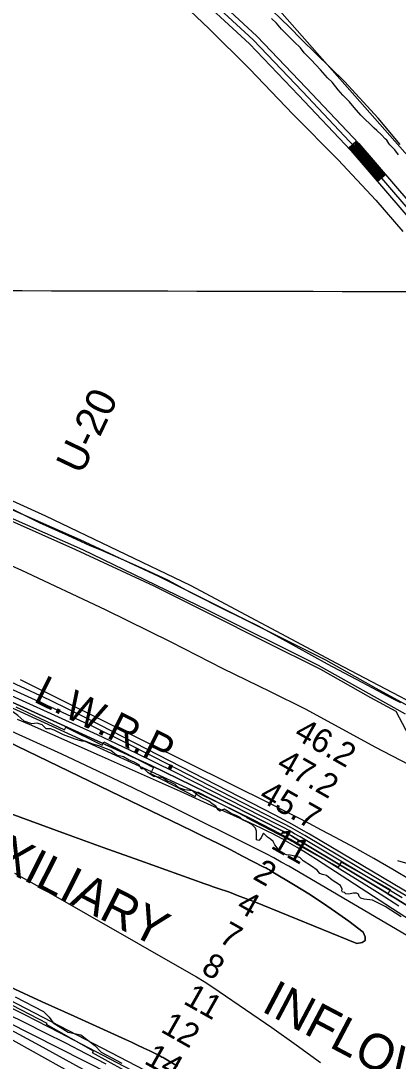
# Model space of a CAD drawing. Extents: x 3180038 to 3217926, y 922069 to 947485.
# Drawn here: x 3202706 to 3203764, y 931378 to 934293 of the extents above; entities that cross this region are included whole.
import ezdxf

# ---------------------------------------------------------------- set-up
doc = ezdxf.new("R2010")
doc.units = 0
for name, color, linetype in [('V-GRID-MAJR', 7, 'Continuous'), ('V-LEVE-TOET', 7, 'Continuous'), ('V-RIVR-EDGE', 7, 'Continuous'), ('V-RIVR-RANG', 7, 'Continuous'), ('V-RIVR-RANG-IDEN', 7, 'Continuous'), ('V-ROAD-CNTR', 7, 'Continuous'), ('V-RRAP-RVMT', 7, 'Continuous'), ('V-RRAP-RVMT-IDEN', 7, 'Continuous'), ('V-SITE-VEGE', 7, 'Continuous'), ('V-TOPO-DPTH', 7, 'Continuous'), ('V-TOPO-MAJR', 7, 'Continuous'), ('V-TOPO-MINR', 7, 'Continuous'), ('V-TOPO-SHOR', 7, 'Continuous'), ('V-TOPO-WATR', 7, 'Continuous'), ('V-TOPO-WATR-IDEN', 7, 'Continuous')]:
    doc.layers.add(name, color=color, linetype=linetype)

msp = doc.modelspace()

# ---------------------------------------------------------------- linework, layer by layer
at = {"layer": 'V-GRID-MAJR'}
msp.add_spline([(3184280, 933581.8), (3186889.6, 933574.8), (3192108.7, 933561.5), (3197327.7, 933549), (3202546.8, 933537.2), (3207765.9, 933526.2), (3212985, 933516), (3215594.6, 933511.2)], degree=3, dxfattribs=at)
at = {"layer": 'V-LEVE-TOET'}
for points in [[(3203127.6, 934372.4), (3203232.9, 934271.7), (3203347.3, 934158.7), (3203469.2, 934030.2), (3203595.8, 933903.4), (3203701.8, 933790), (3203776.7, 933702.5)], [(3203770, 933946.6), (3203707.6, 934020.1), (3203613.5, 934123.1), (3203493, 934240.6), (3203459, 934274.9), (3203385.6, 934345.7)], [(3203771.2, 932381.6), (3203747.4, 932394.2), (3203663.4, 932439.3), (3203566.2, 932490.7), (3203477.8, 932539.1), (3203421.8, 932569.3), (3203371.9, 932596.3), (3203334.4, 932615.3), (3203287.1, 932637.6), (3203181.8, 932691.4), (3203118.2, 932725.9), (3203055.1, 932754.9), (3202994.4, 932781.5), (3202933.3, 932808.8), (3202900.3, 932822.1), (3202839.4, 932849.4), (3202758.4, 932886), (3202707.3, 932911.6), (3202668.7, 932931.2)], [(3202547, 932825.3), (3202707.3, 932753.3), (3202941.9, 932643.4), (3203126.6, 932553.3), (3203271.9, 932478.3), (3203405, 932413.8), (3203503.1, 932365.4), (3203618.4, 932303), (3203698.5, 932259), (3203793.9, 932209.2)]]:
    msp.add_lwpolyline(points, dxfattribs=at)
at = {"layer": 'V-RIVR-EDGE'}
for points in [[(3202907.9, 932266.5), (3202886, 932274.1), (3202876.8, 932274.7), (3202858.4, 932280.4), (3202825.4, 932291.9), (3202798.9, 932305.7), (3202789, 932309), (3202776.9, 932308.7), (3202765.1, 932319.9), (3202751.7, 932324.9), (3202744.5, 932323.6), (3202736.3, 932323.3), (3202714.7, 932330.5), (3202705.9, 932338.7), (3202697, 932346.6), (3202683, 932356.8), (3202664, 932365.7), (3202646.6, 932374), (3202627.7, 932385.1), (3202605.1, 932394.4), (3202592, 932401.9), (3202578.9, 932410.5)], [(3203772.8, 931782.3), (3203727.7, 931811.6), (3203691.7, 931828.7), (3203668.7, 931831.4), (3203659.2, 931835), (3203654.3, 931839.6), (3203652.7, 931845.5), (3203647.5, 931848.8), (3203638.6, 931848.8), (3203624.5, 931846.2), (3203617.3, 931847.2), (3203613.4, 931850.5), (3203607.8, 931851.5), (3203606.2, 931854.8), (3203606.9, 931859.7), (3203602.6, 931870.2), (3203589.5, 931878.8), (3203579.1, 931885.3), (3203563.4, 931898.2), (3203551.6, 931901.1), (3203544.4, 931903.8), (3203537.2, 931913.3), (3203521.2, 931924.1), (3203497.3, 931939.6), (3203487.8, 931948.2), (3203478.3, 931951.8), (3203461.3, 931954.8), (3203450.8, 931956.1), (3203433.4, 931963), (3203427.9, 931971.9), (3203418.4, 931984), (3203413.2, 931993.2), (3203405.7, 931999.5), (3203397.2, 932005.4), (3203386.7, 932016.9), (3203385.1, 932015.9), (3203379.5, 932004.1), (3203373.2, 931996.6), (3203366.7, 931997.6), (3203367, 932011.4), (3203367.1, 932021.9), (3203363.8, 932031), (3203353.3, 932041.2), (3203341.9, 932047.2), (3203327.8, 932054.1), (3203320.9, 932060.3), (3203309.2, 932065.9), (3203296.1, 932072.2), (3203287.2, 932077.4), (3203276.4, 932084.3), (3203269.2, 932081.1), (3203264, 932078.1), (3203259.4, 932082.4), (3203252.2, 932092.6), (3203242.7, 932098.8), (3203233.2, 932106.1), (3203211.3, 932116.6), (3203197.6, 932126.2), (3203187.1, 932135.4), (3203165.5, 932138), (3203148.5, 932144), (3203138.3, 932152.8), (3203125.6, 932159.4), (3203118, 932161.4), (3203104, 932171.6), (3203087.3, 932174.9), (3203078.7, 932175.3), (3203062.7, 932186.1), (3203051.3, 932196.6), (3203043.1, 932197.3), (3203037.2, 932208.5), (3203022.1, 932216.4), (3203010, 932221.3), (3202993.7, 932230.2), (3202974.3, 932235.5), (3202958, 932248), (3202945.9, 932252.9), (3202924.9, 932261.8), (3202907.9, 932266.5)], [(3202689.4, 931558.4), (3202769.6, 931516.6), (3202784.8, 931501.4), (3202796.3, 931485.6), (3202838.8, 931458.7), (3202873.8, 931451.3), (3202913, 931421.6), (3202931, 931403.1), (3202988.7, 931372)]]:
    msp.add_lwpolyline(points, dxfattribs=at)
at = {"layer": 'V-ROAD-CNTR'}
for p, q in [((3203646.7, 933957), (3203624.9, 933936.4)), ((3203729, 933861.9), (3203706.2, 933842.4))]:
    msp.add_line(p, q, dxfattribs=at)
for points in [[(3202098.2, 935068), (3202331.5, 934954.1), (3202526.3, 934864.2), (3202685.7, 934788.8), (3202790, 934729.2), (3202852.5, 934685.4), (3202915.9, 934639.1), (3203022.4, 934545.4), (3203182.4, 934401.3), (3203357.1, 934239.2), (3203495.3, 934095), (3203642.7, 933939.3), (3203836.9, 933713.1), (3203983.3, 933538.1), (3204127.7, 933340.8), (3204258.1, 933163.4), (3204349.5, 933028.4), (3204492.1, 932799.9), (3204562.6, 932685.9), (3204599.6, 932621.4)], [(3202073.8, 935063.6), (3202325.1, 934940.5), (3202519.9, 934850.6), (3202678.8, 934775.5), (3202781.9, 934716.5), (3202843.7, 934673.2), (3202906.5, 934627.4), (3203012.4, 934534.2), (3203172.2, 934390.3), (3203346.6, 934228.5), (3203484.4, 934084.7), (3203631.6, 933929.3), (3203825.5, 933703.4), (3203971.5, 933528.9), (3204115.6, 933332), (3204245.8, 933154.7), (3204337, 933020.2), (3204479.4, 932791.9), (3204549.7, 932678.2), (3204586.5, 932613.9)], [(3202609.7, 934841.3), (3202692.6, 934802.1), (3202798, 934741.9), (3202861.2, 934697.6), (3202925.3, 934650.8), (3203032.3, 934556.6), (3203192.5, 934412.4), (3203367.6, 934249.9), (3203506.2, 934105.4), (3203653.9, 933949.4), (3203848.4, 933722.8), (3203995.1, 933547.4), (3204139.8, 933349.7), (3204270.3, 933172), (3204362.1, 933036.5), (3204504.8, 932807.8), (3204575.5, 932693.5), (3204612.6, 932628.8)], [(3203627.1, 933938.4), (3203633.8, 933931.3), (3203708.5, 933844.3)], [(3203629.3, 933940.5), (3203636.1, 933933.3), (3203710.8, 933846.3)], [(3203631.4, 933942.5), (3203638.3, 933935.3), (3203713, 933848.2)], [(3203633.6, 933944.6), (3203640.5, 933937.3), (3203715.3, 933850.2)], [(3203635.8, 933946.7), (3203642.7, 933939.3), (3203717.6, 933852.2)], [(3203638, 933948.7), (3203645, 933941.4), (3203719.9, 933854.1)], [(3203640.2, 933950.8), (3203647.2, 933943.4), (3203722.1, 933856.1)], [(3203642.3, 933952.9), (3203649.4, 933945.4), (3203724.4, 933858)], [(3203644.5, 933954.9), (3203651.7, 933947.4), (3203726.7, 933860)], [(3200786.4, 933637.2), (3200947, 933573.5), (3201159.5, 933498.8), (3201338.7, 933432.6), (3201716.5, 933300.5), (3201980.4, 933206.8), (3202159.4, 933140.9), (3202345.8, 933062.5), (3202506.3, 932999.5), (3202682.5, 932922.9), (3202871.3, 932839.2), (3203091.9, 932736.9), (3203243.6, 932661.1), (3203405.1, 932580), (3203559.9, 932502.7), (3203701.4, 932423.4), (3203863.7, 932334)], [(3201270.8, 933425.7), (3201328.5, 933404.4), (3201706.6, 933272.2), (3201970.2, 933178.6), (3202148.4, 933113), (3202334.5, 933034.7), (3202494.9, 932971.8), (3202670.4, 932895.4), (3202858.9, 932811.9), (3203078.9, 932709.8), (3203230.2, 932634.3), (3203391.6, 932553.2), (3203545.8, 932476.2), (3203686.8, 932397.2), (3203757.2, 932358.4)], [(3203757.2, 932358.4), (3203819.9, 932240.3), (3203834.7, 932211.2), (3203846, 932171.3), (3203862.9, 932126.8), (3203893.4, 932070.5)]]:
    msp.add_lwpolyline(points, dxfattribs=at)
at = {"layer": 'V-RRAP-RVMT'}
for points in [[(3202691.6, 932370.7), (3202828.5, 932306.5)], [(3202828.5, 932306.5), (3202832.3, 932314.2), (3202933.6, 932263.4), (3202938.4, 932272.4), (3203078.2, 932200.8), (3203069.7, 932183.8), (3203194.4, 932119.4), (3203201.4, 932132.6), (3203339.6, 932061.8), (3203338.9, 932060.6), (3203473.6, 931990.8), (3203472.9, 931989.6), (3203596.8, 931921.5), (3203605.1, 931935.9), (3203741.9, 931859.1), (3203734.7, 931845.7), (3203864.7, 931772.3)], [(3203812.1, 930903.6), (3203686.3, 930985.5), (3203686.7, 930986.2), (3203569.7, 931058.7), (3203568.2, 931056.4), (3203443.5, 931130.5), (3203440.8, 931126), (3203310, 931205.1), (3203296.3, 931183), (3203176.7, 931255.1), (3203172.3, 931247.5), (3203036.4, 931324.7), (3203038.4, 931328.2), (3202906.4, 931401.3), (3202909.1, 931406.3), (3202777.6, 931480.2), (3202779.5, 931483.7), (3202656.7, 931546.9), (3202664.3, 931562.8), (3202539.4, 931622.8), (3202541.1, 931626.4)]]:
    msp.add_lwpolyline(points, dxfattribs=at)
at = {"layer": 'V-SITE-VEGE'}
msp.add_lwpolyline([(3203765.4, 933917), (3203754.6, 933931.8), (3203748.4, 933938.1), (3203740.7, 933945.1), (3203737.6, 933949), (3203732.2, 933958.4), (3203727.6, 933962.3), (3203717.5, 933973.2), (3203704.4, 933985.7), (3203696.7, 933992), (3203685.1, 934003.7), (3203670.4, 934017), (3203659.6, 934028.7), (3203640.3, 934050.5), (3203627.1, 934066.1), (3203608.6, 934084.9), (3203596.2, 934099.7), (3203579.3, 934120.8), (3203566.1, 934133.3), (3203546, 934155.9), (3203532.9, 934169.9), (3203519.8, 934183.2), (3203500.5, 934203.5), (3203489.7, 934216.8), (3203471.9, 934234), (3203437.1, 934269.1), (3203422.4, 934286.3), (3203408.5, 934299.6)], dxfattribs=at)
at = {"layer": 'V-TOPO-DPTH'}
for points in [[(3201573.3, 932834.5), (3202143.2, 932609.8), (3202211.2, 932582.8), (3202279, 932555.5), (3202346.6, 932527.7), (3202414.1, 932499.6), (3202530.6, 932450.7), (3202539.7, 932446.8), (3202548.9, 932442.9), (3202557.9, 932438.9), (3202567, 932434.8), (3202993.5, 932241.8), (3203071.1, 932206), (3203148.3, 932169.4), (3203225, 932131.8), (3203301.4, 932093.5), (3203431.1, 932027.2), (3203442.3, 932021.3), (3203453.4, 932015.3), (3203464.4, 932009.1), (3203475.3, 932002.8), (3203630.8, 931910.2), (3203719, 931856.8), (3203806.7, 931802.6)], [(3202629.5, 932088.6), (3202731.8, 932050.9), (3202834.2, 932013.5), (3202936.7, 931976.5), (3203039.3, 931939.7), (3203221.8, 931874.6), (3203233.3, 931870.6), (3203244.8, 931866.6), (3203256.3, 931862.7), (3203267.8, 931858.9), (3203279.3, 931855), (3203290.8, 931851), (3203302.2, 931846.8), (3203313.5, 931842.5), (3203338.3, 931832.9), (3203343.5, 931830.9), (3203348.6, 931828.9), (3203353.7, 931826.9), (3203358.9, 931824.8), (3203648.5, 931707.9), (3203662.6, 931710.4), (3203671.2, 931715.9), (3203671.4, 931726.1), (3203666.2, 931739.4), (3203625.3, 931769.9), (3203588.7, 931796.3), (3203551.6, 931821.9), (3203513.8, 931846.5), (3203475.4, 931870.2), (3203407.9, 931910.7), (3203402.9, 931913.6), (3203397.8, 931916.5), (3203392.7, 931919.2), (3203387.6, 931921.9), (3203327.6, 931952.7), (3203292.4, 931970.5), (3203257, 931988.3), (3203221.6, 932005.7), (3203186.1, 932023.1), (3202522.5, 932343.7)], [(3202522.5, 932343.7), (3203186.1, 932023.1), (3203221.6, 932005.7), (3203257, 931988.3), (3203292.4, 931970.5), (3203327.6, 931952.7), (3203387.6, 931921.9), (3203392.7, 931919.2), (3203397.8, 931916.5), (3203402.9, 931913.6), (3203407.9, 931910.7), (3203475.4, 931870.2), (3203513.8, 931846.5), (3203551.6, 931821.9), (3203588.7, 931796.3), (3203625.3, 931769.9), (3203666.2, 931739.4), (3203671.4, 931726.1), (3203671.2, 931715.9), (3203662.6, 931710.4), (3203648.5, 931707.9), (3203358.9, 931824.8), (3203353.7, 931826.9), (3203348.6, 931828.9), (3203343.5, 931830.9), (3203338.3, 931832.9), (3203313.5, 931842.5), (3203302.2, 931846.8), (3203290.8, 931851), (3203279.3, 931855), (3203267.8, 931858.9), (3203256.3, 931862.7), (3203244.8, 931866.6), (3203233.3, 931870.6), (3203221.8, 931874.6), (3203039.3, 931939.7), (3202936.7, 931976.5), (3202834.2, 932013.5), (3202731.8, 932050.9), (3202629.5, 932088.6)], [(3204275.3, 931462.9), (3203553.5, 931931), (3203535.4, 931942.6), (3203517.3, 931954), (3203499, 931965.3), (3203480.7, 931976.3), (3203448.4, 931995.6), (3203446.1, 931996.9), (3203443.8, 931998.2), (3203441.5, 931999.5), (3203439.1, 932000.7), (3203412.1, 932014.5), (3203396.2, 932022.5), (3203380.2, 932030.3), (3203364.1, 932037.9), (3203348, 932045.4), (3203229.2, 932099.2), (3203153.5, 932133.3), (3203077.8, 932167.2), (3203001.9, 932201), (3202926, 932234.5), (3202729.6, 932321), (3202696.7, 932335.4)], [(3204275.3, 931462.9), (3203553.5, 931931), (3203535.4, 931942.6), (3203517.3, 931954), (3203499, 931965.3), (3203480.7, 931976.3), (3203448.4, 931995.6), (3203446.1, 931996.9), (3203443.8, 931998.2), (3203441.5, 931999.5), (3203439.1, 932000.7), (3203412.1, 932014.5), (3203396.2, 932022.5), (3203380.2, 932030.3), (3203364.1, 932037.9), (3203348, 932045.4), (3203229.2, 932099.2), (3203153.5, 932133.3), (3203077.8, 932167.2), (3203001.9, 932201), (3202926, 932234.5), (3202729.6, 932321), (3202696.7, 932335.4)], [(3201322.4, 932176), (3201301, 932119.8), (3201447, 932064.3), (3201519.8, 932036.2), (3201592.5, 932007.7), (3201664.9, 931978.5), (3201737.1, 931948.8), (3202171.2, 931767.9), (3202194.4, 931758.1), (3202217.5, 931748), (3202240.5, 931737.7), (3202263.4, 931727.1), (3202418.1, 931654.6), (3202517.9, 931606.9), (3202617.3, 931558.4), (3202716.1, 931508.6), (3202814.4, 931457.9), (3203035.7, 931342)], [(3202676.6, 931585.4), (3202765.7, 931544.5), (3202854.9, 931503.9), (3202998.9, 931438.8), (3203016.1, 931430.9), (3203033.4, 931422.9), (3203050.5, 931414.7), (3203067.6, 931406.4), (3203095.3, 931392.7), (3203098.5, 931391.1), (3203101.6, 931389.5), (3203104.6, 931387.8), (3203107.6, 931386), (3203144.7, 931363.7)], [(3203144.7, 931363.7), (3203107.6, 931386), (3203104.6, 931387.8), (3203101.6, 931389.5), (3203098.5, 931391.1), (3203095.3, 931392.7), (3203067.6, 931406.4), (3203050.5, 931414.7), (3203033.4, 931422.9), (3203016.1, 931430.9), (3202998.9, 931438.8), (3202854.9, 931503.9), (3202765.7, 931544.5), (3202676.6, 931585.4)]]:
    msp.add_lwpolyline(points, dxfattribs=at)
at = {"layer": 'V-TOPO-MAJR'}
for points in [[(3204223.6, 931593.2), (3203515.6, 932013.6), (3203491.8, 932027.4), (3203467.8, 932041), (3203443.6, 932054.1), (3203419.2, 932066.9), (3202893.4, 932336.8), (3202840.3, 932363.6), (3202786.9, 932389.7), (3202733.1, 932414.9), (3202678.9, 932439.5), (3202633.7, 932459.6), (3202601.9, 932473.5), (3202570.1, 932487.3), (3202538.1, 932500.8), (3202506, 932514.2), (3201782.8, 932811.3), (3201751.3, 932824.2), (3201719.8, 932837), (3201688.2, 932849.7), (3201656.7, 932862.3), (3201593.5, 932887.5)], [(3201281.3, 932068.1), (3201939.9, 931821.2), (3201983.9, 931804.4), (3202027.7, 931787.1), (3202071.2, 931769.1), (3202114.5, 931750.7), (3202190.5, 931717.8), (3202195.7, 931715.5), (3202200.8, 931713.1), (3202206, 931710.6), (3202211, 931708.1), (3202387.4, 931618.1), (3202480.4, 931570.1), (3202573.1, 931521.6), (3202665.4, 931472.2), (3202757.5, 931422.4), (3202972.9, 931304.4)]]:
    msp.add_lwpolyline(points, dxfattribs=at)
at = {"layer": 'V-TOPO-MINR'}
for points in [[(3203775.2, 931835.9), (3203488.7, 932006.4), (3203473.5, 932015.2), (3203458.2, 932023.9), (3203442.7, 932032.2), (3203427.1, 932040.4), (3203244.6, 932133.9), (3203137.2, 932187.8), (3203029.4, 932240.6), (3202920.7, 932291.8), (3202811.5, 932341.8), (3202587.6, 932442.4), (3202571.5, 932449.6), (3202555.4, 932456.6), (3202539.2, 932463.6), (3202523, 932470.4), (3202326.9, 932552), (3202212.5, 932599.2), (3202097.9, 932646.1), (3201983, 932692.3), (3201868, 932738.2), (3201580, 932852.2)], [(3203997.8, 931715.4), (3203502.2, 932010), (3203482.7, 932021.3), (3203463, 932032.4), (3203443.2, 932043.2), (3203423.2, 932053.6), (3203079.5, 932229.8), (3202994.5, 932272.5), (3202909.1, 932314.3), (3202823, 932354.7), (3202736.4, 932394.2), (3202609.9, 932450.7), (3202586.2, 932461.2), (3202562.5, 932471.5), (3202538.7, 932481.6), (3202514.8, 932491.6), (3202073.6, 932673.9), (3201992.7, 932707.1), (3201911.7, 932740.1), (3201830.6, 932772.8), (3201749.3, 932805.3), (3201586.7, 932869.8)], [(3203806.7, 931802.6), (3203719, 931856.8), (3203630.8, 931910.2), (3203475.3, 932002.8), (3203464.4, 932009.1), (3203453.4, 932015.3), (3203442.3, 932021.3), (3203431.1, 932027.2), (3203301.4, 932093.5), (3203225, 932131.8), (3203148.3, 932169.4), (3203071.1, 932206), (3202993.5, 932241.8), (3202567, 932434.8), (3202557.9, 932438.9), (3202548.9, 932442.9), (3202539.7, 932446.8), (3202530.6, 932450.7), (3202414.1, 932499.6), (3202346.6, 932527.7), (3202279, 932555.5), (3202211.2, 932582.8), (3202143.2, 932609.8), (3201573.3, 932834.5)], [(3204107.9, 931542.1), (3203457, 931924), (3203436.2, 931935.9), (3203415.3, 931947.5), (3203394.1, 931958.7), (3203372.8, 931969.5), (3203121.6, 932093.9), (3203021.7, 932142.7), (3202921.4, 932190.7), (3202820.6, 932237.7), (3202719.4, 932283.8), (3202557.1, 932356.8), (3202536.8, 932365.8), (3202516.4, 932374.8), (3202495.9, 932383.5), (3202475.4, 932392.2), (3202123, 932539.3), (3202027.7, 932578.7), (3201932.2, 932617.6), (3201836.4, 932655.9), (3201740.4, 932693.8), (3201548.3, 932768.9)], [(3203802.2, 931883.4), (3203749.3, 931914.6), (3203696, 931945.3), (3203642.3, 931975.2), (3203588.3, 932004.4), (3203548.9, 932025.3), (3203514.2, 932043.5), (3203479.4, 932061.6), (3203444.5, 932079.3), (3203409.4, 932096.9), (3202704.4, 932446.5)], [(3203765.5, 931812), (3203713.4, 931845.7), (3203661.1, 931878.9), (3203608.3, 931911.4), (3203555.2, 931943.5), (3203461.8, 931999.2), (3203455.2, 932003), (3203448.6, 932006.8), (3203441.9, 932010.4), (3203435.1, 932013.9), (3203357.3, 932053.7), (3203311.4, 932076.7), (3203265.3, 932099.3), (3203219, 932121.4), (3203172.4, 932143), (3202548.5, 932428.1)], [(3202629.5, 932088.6), (3202731.8, 932050.9), (3202834.2, 932013.5), (3202936.7, 931976.5), (3203039.3, 931939.7), (3203221.8, 931874.6), (3203233.3, 931870.6), (3203244.8, 931866.6), (3203256.3, 931862.7), (3203267.8, 931858.9), (3203279.3, 931855), (3203290.8, 931851), (3203302.2, 931846.8), (3203313.5, 931842.5), (3203338.3, 931832.9), (3203343.5, 931830.9), (3203348.6, 931828.9), (3203353.7, 931826.9), (3203358.9, 931824.8), (3203648.5, 931707.9), (3203662.6, 931710.4), (3203671.2, 931715.9), (3203671.4, 931726.1), (3203666.2, 931739.4), (3203625.3, 931769.9), (3203588.7, 931796.3), (3203551.6, 931821.9), (3203513.8, 931846.5), (3203475.4, 931870.2), (3203407.9, 931910.7), (3203402.9, 931913.6), (3203397.8, 931916.5), (3203392.7, 931919.2), (3203387.6, 931921.9), (3203327.6, 931952.7), (3203292.4, 931970.5), (3203257, 931988.3), (3203221.6, 932005.7), (3203186.1, 932023.1), (3202522.5, 932343.7)], [(3202629.5, 932088.6), (3202731.8, 932050.9), (3202834.2, 932013.5), (3202936.7, 931976.5), (3203039.3, 931939.7), (3203221.8, 931874.6), (3203233.3, 931870.6), (3203244.8, 931866.6), (3203256.3, 931862.7), (3203267.8, 931858.9), (3203279.3, 931855), (3203290.8, 931851), (3203302.2, 931846.8), (3203313.5, 931842.5), (3203338.3, 931832.9), (3203343.5, 931830.9), (3203348.6, 931828.9), (3203353.7, 931826.9), (3203358.9, 931824.8), (3203648.5, 931707.9), (3203662.6, 931710.4), (3203671.2, 931715.9), (3203671.4, 931726.1), (3203666.2, 931739.4), (3203625.3, 931769.9), (3203588.7, 931796.3), (3203551.6, 931821.9), (3203513.8, 931846.5), (3203475.4, 931870.2), (3203407.9, 931910.7), (3203402.9, 931913.6), (3203397.8, 931916.5), (3203392.7, 931919.2), (3203387.6, 931921.9), (3203327.6, 931952.7), (3203292.4, 931970.5), (3203257, 931988.3), (3203221.6, 932005.7), (3203186.1, 932023.1), (3202522.5, 932343.7)], [(3201322.4, 932176), (3201301, 932119.8), (3201447, 932064.3), (3201519.8, 932036.2), (3201592.5, 932007.7), (3201664.9, 931978.5), (3201737.1, 931948.8), (3202171.2, 931767.9), (3202194.4, 931758.1), (3202217.5, 931748), (3202240.5, 931737.7), (3202263.4, 931727.1), (3202418.1, 931654.6), (3202517.9, 931606.9), (3202617.3, 931558.4), (3202716.1, 931508.6), (3202814.4, 931457.9), (3203035.7, 931342)], [(3201307.6, 932137), (3201373.7, 932111.7), (3201406.7, 932099), (3201439.7, 932086.1), (3201472.6, 932073.1), (3201505.5, 932059.9), (3202160.8, 931793.9), (3202193.6, 931780.4), (3202226.4, 931766.6), (3202259, 931752.5), (3202291.5, 931738.1), (3202328.4, 931721.6), (3202379.1, 931698.4), (3202429.5, 931674.6), (3202479.5, 931649.9), (3202529.2, 931624.7), (3203028.4, 931366.1), (3203051.5, 931353.8), (3203074.5, 931341.4), (3203097.3, 931328.5), (3203120, 931315.4), (3203779.9, 930926.6)], [(3201294.4, 932102.6), (3201518.1, 932018), (3201629.7, 931975), (3201740.9, 931931.1), (3201851.5, 931885.8), (3201961.8, 931839.6), (3202179.5, 931746.7), (3202195, 931740), (3202210.4, 931733.1), (3202225.7, 931725.9), (3202240.9, 931718.6), (3202716.7, 931486), (3202773.9, 931457.7), (3202830.9, 931429), (3202887.7, 931399.7), (3202944.2, 931370.1)], [(3201287.9, 932085.3), (3201724.5, 931921), (3201805.4, 931889.8), (3201886, 931857.8), (3201966.1, 931824.7), (3202045.8, 931790.8), (3202186, 931729.9), (3202195.4, 931725.7), (3202204.8, 931721.4), (3202214.1, 931716.9), (3202223.4, 931712.3), (3202957.2, 931341)], [(3202688.3, 931904.7), (3202750.7, 931869.7), (3203177.2, 931626.5), (3203198.8, 931613.8), (3203220.3, 931600.7), (3203241.4, 931587.2), (3203262.3, 931573.2), (3203409.4, 931472.6), (3203478.1, 931424.1), (3203545.8, 931374.2)], [(3202288.3, 931656.6), (3202972.9, 931274.8)]]:
    msp.add_lwpolyline(points, dxfattribs=at)
at = {"layer": 'V-TOPO-SHOR'}
for points in [[(3202870.4, 934819.5), (3203069.7, 934660.8), (3203160.9, 934569.6), (3203214.9, 934529), (3203424.4, 934329.7), (3203782.4, 933924.4), (3203900.7, 933816.3), (3203951.3, 933745.4), (3204180.9, 933952.1)], [(3201238.8, 933409.7), (3201270.9, 933428.3), (3201281.1, 933428.3), (3201292.9, 933428.3), (3201319.9, 933418.1), (3201504, 933359), (3201715.1, 933279.6), (3201917.8, 933207), (3202113.7, 933136.1), (3202282.6, 933068.5), (3202490.4, 932982.4), (3202667.7, 932904.7), (3202878.8, 932811.8), (3203228.5, 932642.9), (3203539.2, 932487.5), (3203784.1, 932350.7)], [(3203963.2, 932298.3), (3203591.6, 932492.6), (3203181.2, 932710.4), (3202775.8, 932904.7), (3202630.6, 932970.5), (3202503.9, 933017.8)], [(3203762.2, 931940.3), (3203790.9, 931931.8), (3203807.8, 931928.4), (3203839.9, 931933.5)]]:
    msp.add_lwpolyline(points, dxfattribs=at)
at = {"layer": 'V-TOPO-WATR'}
for points in [[(3204275.3, 931462.9), (3203553.5, 931931), (3203535.4, 931942.6), (3203517.3, 931954), (3203499, 931965.3), (3203480.7, 931976.3), (3203448.4, 931995.6), (3203446.1, 931996.9), (3203443.8, 931998.2), (3203441.5, 931999.5), (3203439.1, 932000.7), (3203412.1, 932014.5), (3203396.2, 932022.5), (3203380.2, 932030.3), (3203364.1, 932037.9), (3203348, 932045.4), (3203229.2, 932099.2), (3203153.5, 932133.3), (3203077.8, 932167.2), (3203001.9, 932201), (3202926, 932234.5), (3202729.6, 932321), (3202696.7, 932335.4)], [(3202676.6, 931585.4), (3202765.7, 931544.5), (3202854.9, 931503.9), (3202998.9, 931438.8), (3203016.1, 931430.9), (3203033.4, 931422.9), (3203050.5, 931414.7), (3203067.6, 931406.4), (3203095.3, 931392.7), (3203098.5, 931391.1), (3203101.6, 931389.5), (3203104.6, 931387.8), (3203107.6, 931386), (3203144.7, 931363.7)]]:
    msp.add_lwpolyline(points, dxfattribs=at)

# ---------------------------------------------------------------- texts
at = {"layer": 'V-RIVR-RANG'}
for s, p in [('46.2', (3203468.4, 932284.4)), ('47.2', (3203419.4, 932197.3)), ('45.7', (3203370.4, 932110.1)), ('11', (3203403.6, 931976.5)), ('2', (3203353.5, 931889.9)), ('4', (3203307, 931801.3)), ('7', (3203257.7, 931714.3)), ('8', (3203208.3, 931627.4)), ('11', (3203158.6, 931540.6)), ('12', (3203095.1, 931461.6)), ('14', (3203048.6, 931373))]:
    msp.add_text(s, height=67, rotation=330.5183, dxfattribs=at).set_placement(p)
at = {"layer": 'V-RIVR-RANG-IDEN'}
msp.add_text('U-20', height=83, rotation=64.5061, dxfattribs=at).set_placement((3202876.5, 933018.5))
at = {"layer": 'V-RRAP-RVMT-IDEN'}
for s, rotation, p in [('AUXILIARY', 333.1316, (3202463.9, 932011.1)), ('INFLOW', 332.1756, (3203377.3, 931519.6))]:
    msp.add_text(s, height=100, rotation=rotation, dxfattribs=at).set_placement(p)
at = {"layer": 'V-TOPO-WATR-IDEN'}
msp.add_text('L.W.R.P.', height=83, rotation=333.6535, dxfattribs=at).set_placement((3202738.4, 932386.9))

doc.saveas('drawing.dxf')
